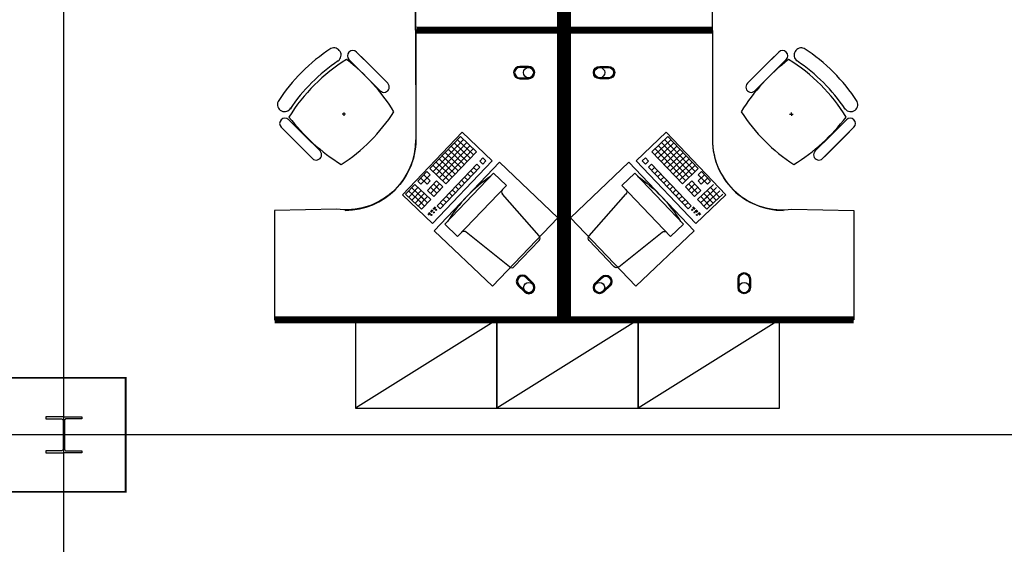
# Model space of a CAD drawing. Header units: millimetres. Extents: x -312551 to 250764, y -35891 to 59426.
# Tile 302 of 316: x 141333 to 146907, y 43389 to 46361. Entities that reach past the tile are written whole.
import ezdxf

# ---------------------------------------------------------------- set-up
doc = ezdxf.new("R2010")
doc.units = ezdxf.units.MM
doc.header["$LTSCALE"] = 2.5
for name, color, linetype in [('FO-00 - FURN$0$FURNITURE', 22, 'Continuous'), ('FO-00 - FURN$0$SP-01$0$FIT-OUT$0$FURNITURE', 22, 'Continuous'), ('NF-AS BUILT', 7, 'Continuous'), ('NF-GRIDS', 252, 'Continuous'), ('NF-Steel columns', 6, 'Continuous')]:
    doc.layers.add(name, color=color, linetype=linetype)

# ---------------------------------------------------------------- blocks, each defined once
blk = doc.blocks.new('FO-00 - FURN$0$SP-01$0$FIT-OUT$0$PC')
at = {"layer": 'FO-00 - FURN$0$SP-01$0$FIT-OUT$0$FURNITURE', "linetype": 'Continuous'}
for p, q in [((241.8, -93.1), (98, -236.8)), ((268.8, -92), (509.4, -294.6)), ((96.9, -263.9), (299.5, -504.5))]:
    blk.add_line(p, q, dxfattribs=at)
blk.add_lwpolyline([(276, -553.9), (346.7, -624.6), (629.5, -341.8), (558.8, -271)], close=True, dxfattribs=at)
for centre, radius, start, end in [((255.9, -107.2), 20, 49.8991, 135), ((112.2, -251), 20, 135, 220.1009), ((522.3, -279.3), 20, 229.8991, 315), ((-109.9, 114.8), 864, 303.1779, 326.8221), ((284.2, -517.4), 20, 315, 40.1009)]:
    blk.add_arc(centre, radius, start, end, dxfattribs=at)
blk = doc.blocks.new('FO-00 - FURN$0$cab-800')
at = {"layer": 'FO-00 - FURN$0$FURNITURE', "color": 9}
blk.add_line((0, 0), (800, 500), dxfattribs=at)
at = {"layer": 'FO-00 - FURN$0$FURNITURE'}
blk.add_lwpolyline([(0, 0), (800, 0), (800, 500), (0, 500)], close=True, dxfattribs=at)
blk = doc.blocks.new('A$C460568ED')
at = {"layer": 'FO-00 - FURN$0$FURNITURE', "rotation": 177.6335556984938}
for p in [(820, 565.6), (1619.3, 532.6), (2418.6, 499.6)]:
    blk.add_blockref('FO-00 - FURN$0$cab-800', p, dxfattribs=at)

msp = doc.modelspace()

# ---------------------------------------------------------------- linework, layer by layer
at = {"layer": 'FO-00 - FURN$0$FURNITURE'}
for p, q in [((143575.5, 46320.5, 0), (143575.6, 46920.5, 0)), ((145254.6, 46320.5, 0), (145254.6, 46920.5, 0)), ((143575.5, 46280.7, 0), (143575.6, 45680.7, 0)), ((145254.6, 46280.7, 0), (145254.6, 45680.7, 0)), ((143239.2, 46177.5, 0), (143327.8, 46088.9, 0)), ((145630, 46177.5, 0), (145541.4, 46088.9, 0)), ((143135.2, 46127.1, 0), (143135.3, 46127, 0)), ((143196.8, 46135, 0), (143285.4, 46046.4, 0)), ((143364.2, 45967.6, 0), (143222.8, 46109, 0)), ((143406.7, 46010, 0), (143265.2, 46151.4, 0)), ((145462.6, 46010, 0), (145604, 46151.4, 0)), ((145505, 45967.6, 0), (145646.4, 46109, 0)), ((145672.5, 46135, 0), (145583.9, 46046.4, 0)), ((145734, 46127.1, 0), (145734, 46127, 0)), ((143374, 45957.8, 0), (143285.4, 46046.4, 0)), ((143416.4, 46000.3, 0), (143327.8, 46088.9, 0)), ((145452.8, 46000.3, 0), (145541.4, 46088.9, 0)), ((145495.3, 45957.8, 0), (145583.9, 46046.4, 0)), ((143177.8, 45825.6, 0), (143157.8, 45824.6, 0)), ((143168.3, 45835.1, 0), (143167.3, 45815.1, 0)), ((145691.5, 45825.6, 0), (145711.5, 45824.6, 0)), ((145701, 45835.1, 0), (145702, 45815.1, 0)), ((142855.8, 45794.1, 0), (142944.4, 45705.5, 0)), ((146013.4, 45794.1, 0), (145924.8, 45705.5, 0)), ((142813.4, 45751.7, 0), (142902, 45663.1, 0)), ((142980.9, 45584.2, 0), (142839.5, 45725.6, 0)), ((143499.7, 45369.4, 0), (143838, 45723.9, 0)), ((143838, 45723.9, 0), (144008, 45561.6, 0)), ((143838, 45723.9, 0), (144008, 45561.6, 0)), ((143838, 45723.9, 0), (144008, 45561.6, 0)), ((144992.2, 45723.9, 0), (144822.2, 45561.6, 0)), ((144992.2, 45723.9, 0), (144822.2, 45561.6, 0)), ((144992.2, 45723.9, 0), (144822.2, 45561.6, 0)), ((145330.5, 45369.4, 0), (144992.2, 45723.9, 0)), ((145888.4, 45584.2, 0), (146029.8, 45725.6, 0)), ((146055.8, 45751.7, 0), (145967.2, 45663.1, 0)), ((142990.6, 45574.5, 0), (142902, 45663.1, 0)), ((143033, 45616.9, 0), (142944.4, 45705.5, 0)), ((143827.9, 45698.9, 0), (143655.3, 45518, 0)), ((143846, 45681.6, 0), (143673.4, 45500.7, 0)), ((143864.1, 45664.3, 0), (143691.5, 45483.5, 0)), ((143793.4, 45662.7, 0), (143883.9, 45576.4, 0)), ((143810.7, 45680.8, 0), (143901.1, 45594.5, 0)), ((143827.9, 45698.9, 0), (143918.4, 45612.6, 0)), ((143827.9, 45698.9, 0), (143918.4, 45612.6, 0)), ((143827.9, 45698.9, 0), (143918.4, 45612.6, 0)), ((145002.2, 45698.9, 0), (144911.8, 45612.6, 0)), ((145002.2, 45698.9, 0), (144911.8, 45612.6, 0)), ((145002.2, 45698.9, 0), (144911.8, 45612.6, 0)), ((145019.5, 45680.8, 0), (144929.1, 45594.5, 0)), ((145036.8, 45662.7, 0), (144946.3, 45576.4, 0)), ((144966.1, 45664.3, 0), (145138.7, 45483.5, 0)), ((144984.2, 45681.6, 0), (145156.7, 45500.7, 0)), ((145002.2, 45698.9, 0), (145174.8, 45518, 0)), ((145836.2, 45616.9, 0), (145924.8, 45705.5, 0)), ((145878.6, 45574.5, 0), (145967.2, 45663.1, 0)), ((143882.2, 45647.1, 0), (143709.6, 45466.2, 0)), ((143900.3, 45629.8, 0), (143727.7, 45449, 0)), ((143741.6, 45608.4, 0), (143832.1, 45522.1, 0)), ((143918.4, 45612.6, 0), (143745.8, 45431.7, 0)), ((143758.9, 45626.5, 0), (143849.3, 45540.2, 0)), ((143776.2, 45644.6, 0), (143866.6, 45558.3, 0)), ((144911.8, 45612.6, 0), (145084.4, 45431.7, 0)), ((144929.9, 45629.8, 0), (145102.5, 45449, 0)), ((144948, 45647.1, 0), (145120.6, 45466.2, 0)), ((145054, 45644.6, 0), (144963.6, 45558.3, 0)), ((145071.3, 45626.5, 0), (144980.8, 45540.2, 0)), ((145088.5, 45608.4, 0), (144998.1, 45522.1, 0)), ((144008, 45561.6, 0), (143669.7, 45207.1, 0)), ((143689.9, 45554.2, 0), (143780.3, 45467.9, 0)), ((143920, 45541.9, 0), (143695.7, 45306.7, 0)), ((143707.1, 45572.3, 0), (143797.6, 45486, 0)), ((143724.4, 45590.3, 0), (143814.8, 45504, 0)), ((143920, 45541.9, 0), (143938.1, 45524.6, 0)), ((143954.5, 45578, 0), (143937.3, 45560, 0)), ((143937.3, 45560, 0), (143955.4, 45542.7, 0)), ((143954.5, 45578, 0), (143972.6, 45560.8, 0)), ((143954.5, 45578, 0), (143972.6, 45560.8, 0)), ((143954.5, 45578, 0), (143972.6, 45560.8, 0)), ((143972.6, 45560.8, 0), (143955.4, 45542.7, 0)), ((144822.2, 45561.6, 0), (145160.5, 45207.1, 0)), ((144875.6, 45578, 0), (144857.5, 45560.8, 0)), ((144875.6, 45578, 0), (144857.5, 45560.8, 0)), ((144875.6, 45578, 0), (144857.5, 45560.8, 0)), ((144857.5, 45560.8, 0), (144874.8, 45542.7, 0)), ((144892.9, 45560, 0), (144874.8, 45542.7, 0)), ((144875.6, 45578, 0), (144892.9, 45560, 0)), ((144910.2, 45541.9, 0), (144892.1, 45524.6, 0)), ((144910.2, 45541.9, 0), (145134.5, 45306.7, 0)), ((145105.8, 45590.3, 0), (145015.4, 45504, 0)), ((145123.1, 45572.3, 0), (145032.6, 45486, 0)), ((145140.3, 45554.2, 0), (145049.9, 45467.9, 0)), ((143638.1, 45499.9, 0), (143586.3, 45445.7, 0)), ((143638.1, 45499.9, 0), (143656.2, 45482.7, 0)), ((143655.3, 45518, 0), (143745.8, 45431.7, 0)), ((143672.6, 45536.1, 0), (143763, 45449.8, 0)), ((143938.1, 45524.6, 0), (143713.7, 45289.5, 0)), ((143868.2, 45487.6, 0), (143886.3, 45470.4, 0)), ((143885.5, 45505.7, 0), (143903.6, 45488.4, 0)), ((143902.8, 45523.8, 0), (143920.9, 45506.5, 0)), ((144892.1, 45524.6, 0), (145116.4, 45289.5, 0)), ((144927.4, 45523.8, 0), (144909.3, 45506.5, 0)), ((144944.7, 45505.7, 0), (144926.6, 45488.4, 0)), ((144961.9, 45487.6, 0), (144943.8, 45470.4, 0)), ((145157.6, 45536.1, 0), (145067.1, 45449.8, 0)), ((145174.8, 45518, 0), (145084.4, 45431.7, 0)), ((145192.1, 45499.9, 0), (145174, 45482.7, 0)), ((145192.1, 45499.9, 0), (145243.9, 45445.7, 0)), ((143586.3, 45445.7, 0), (143604.4, 45428.4, 0)), ((143603.6, 45463.7, 0), (143639.7, 45429.2, 0)), ((143656.2, 45482.7, 0), (143604.4, 45428.4, 0)), ((143620.8, 45481.8, 0), (143657, 45447.3, 0)), ((143657, 45447.3, 0), (143639.7, 45429.2, 0)), ((143692.3, 45448.1, 0), (143640.6, 45393.9, 0)), ((143710.4, 45430.9, 0), (143658.7, 45376.6, 0)), ((143692.3, 45448.1, 0), (143728.5, 45413.6, 0)), ((143816.5, 45433.4, 0), (143834.6, 45416.1, 0)), ((143833.7, 45451.4, 0), (143851.8, 45434.2, 0)), ((143851, 45469.5, 0), (143869.1, 45452.3, 0)), ((144979.2, 45469.5, 0), (144961.1, 45452.3, 0)), ((144996.4, 45451.4, 0), (144978.4, 45434.2, 0)), ((145013.7, 45433.4, 0), (144995.6, 45416.1, 0)), ((145137.8, 45448.1, 0), (145101.7, 45413.6, 0)), ((145119.7, 45430.9, 0), (145171.5, 45376.6, 0)), ((145137.8, 45448.1, 0), (145189.6, 45393.9, 0)), ((145209.4, 45481.8, 0), (145173.2, 45447.3, 0)), ((145173.2, 45447.3, 0), (145190.4, 45429.2, 0)), ((145174, 45482.7, 0), (145225.8, 45428.4, 0)), ((145226.6, 45463.7, 0), (145190.4, 45429.2, 0)), ((145243.9, 45445.7, 0), (145225.8, 45428.4, 0)), ((143569.1, 45427.6, 0), (143517.3, 45373.3, 0)), ((143534.5, 45391.4, 0), (143606.9, 45322.4, 0)), ((143587.1, 45410.3, 0), (143535.4, 45356, 0)), ((143551.8, 45409.5, 0), (143624.1, 45340.4, 0)), ((143605.2, 45393, 0), (143553.4, 45338.8, 0)), ((143569.1, 45427.6, 0), (143659.5, 45341.3, 0)), ((143623.3, 45375.8, 0), (143571.5, 45321.5, 0)), ((143623.3, 45375.8, 0), (143571.5, 45321.5, 0)), ((143640.6, 45393.9, 0), (143676.7, 45359.4, 0)), ((143657.8, 45412, 0), (143694, 45377.4, 0)), ((143675.1, 45430, 0), (143711.3, 45395.5, 0)), ((143728.5, 45413.6, 0), (143676.7, 45359.4, 0)), ((143764.7, 45379.1, 0), (143782.8, 45361.8, 0)), ((143782, 45397.2, 0), (143800, 45379.9, 0)), ((143799.2, 45415.3, 0), (143817.3, 45398, 0)), ((145031, 45415.3, 0), (145012.9, 45398, 0)), ((145048.2, 45397.2, 0), (145030.1, 45379.9, 0)), ((145065.5, 45379.1, 0), (145047.4, 45361.8, 0)), ((145101.7, 45413.6, 0), (145153.4, 45359.4, 0)), ((145155.1, 45430, 0), (145118.9, 45395.5, 0)), ((145172.4, 45412, 0), (145136.2, 45377.4, 0)), ((145189.6, 45393.9, 0), (145153.4, 45359.4, 0)), ((145261.1, 45427.6, 0), (145170.7, 45341.3, 0)), ((145278.4, 45409.5, 0), (145206, 45340.4, 0)), ((145206.9, 45375.8, 0), (145258.6, 45321.5, 0)), ((145206.9, 45375.8, 0), (145258.6, 45321.5, 0)), ((145295.6, 45391.4, 0), (145223.3, 45322.4, 0)), ((145225, 45393, 0), (145276.7, 45338.8, 0)), ((145243, 45410.3, 0), (145294.8, 45356, 0)), ((143669.7, 45207.1, 0), (143499.7, 45369.4, 0)), ((143517.3, 45373.3, 0), (143589.6, 45304.3, 0)), ((143571.5, 45321.5, 0), (143607.7, 45287, 0)), ((143588.8, 45339.6, 0), (143625, 45305.1, 0)), ((143641.4, 45358.5, 0), (143589.6, 45304.3, 0)), ((143641.4, 45358.5, 0), (143589.6, 45304.3, 0)), ((143606.1, 45357.7, 0), (143642.2, 45323.2, 0)), ((143659.5, 45341.3, 0), (143607.7, 45287, 0)), ((143712.9, 45324.8, 0), (143731, 45307.6, 0)), ((143730.2, 45342.9, 0), (143748.3, 45325.7, 0)), ((143747.4, 45361, 0), (143765.5, 45343.7, 0)), ((145082.7, 45361, 0), (145064.7, 45343.7, 0)), ((145100, 45342.9, 0), (145081.9, 45325.7, 0)), ((145117.3, 45324.8, 0), (145099.2, 45307.6, 0)), ((145160.5, 45207.1, 0), (145330.5, 45369.4, 0)), ((145170.7, 45341.3, 0), (145222.5, 45287, 0)), ((145224.1, 45357.7, 0), (145188, 45323.2, 0)), ((145188.8, 45358.5, 0), (145240.6, 45304.3, 0)), ((145188.8, 45358.5, 0), (145240.6, 45304.3, 0)), ((145241.4, 45339.6, 0), (145205.2, 45305.1, 0)), ((145258.6, 45321.5, 0), (145222.5, 45287, 0)), ((145312.9, 45373.3, 0), (145240.6, 45304.3, 0)), ((143653.4, 45268.7, 0), (143643, 45257.7, 0)), ((143654.9, 45267.3, 0), (143644.4, 45256.3, 0)), ((143656.3, 45265.9, 0), (143645.9, 45255, 0)), ((143657.8, 45264.5, 0), (143647.3, 45253.6, 0)), ((143668, 45284, 0), (143658.4, 45273.9, 0)), ((143669.5, 45282.6, 0), (143659.9, 45272.5, 0)), ((143670.9, 45281.2, 0), (143661.3, 45271.2, 0)), ((143672.4, 45279.8, 0), (143662.8, 45269.8, 0)), ((143684, 45301.1, 0), (143673, 45289.5, 0)), ((143685.5, 45299.7, 0), (143674.5, 45288.1, 0)), ((143686.9, 45298.3, 0), (143675.9, 45286.8, 0)), ((143688.4, 45296.9, 0), (143677.3, 45285.4, 0)), ((143695.7, 45306.7, 0), (143713.7, 45289.5, 0)), ((145134.5, 45306.7, 0), (145116.4, 45289.5, 0)), ((145141.8, 45296.9, 0), (145152.8, 45285.4, 0)), ((145143.3, 45298.3, 0), (145154.3, 45286.8, 0)), ((145144.7, 45299.7, 0), (145155.7, 45288.1, 0)), ((145146.2, 45301.1, 0), (145157.2, 45289.5, 0)), ((145157.8, 45279.8, 0), (145167.4, 45269.8, 0)), ((145159.3, 45281.2, 0), (145168.9, 45271.2, 0)), ((145160.7, 45282.6, 0), (145170.3, 45272.5, 0)), ((145162.2, 45284, 0), (145171.8, 45273.9, 0)), ((145172.4, 45264.5, 0), (145182.9, 45253.6, 0)), ((145173.9, 45265.9, 0), (145184.3, 45255, 0)), ((145175.3, 45267.3, 0), (145185.8, 45256.3, 0)), ((145176.8, 45268.7, 0), (145187.2, 45257.7, 0))]:
    msp.add_line(p, q, dxfattribs=at)
at = {"layer": 'FO-00 - FURN$0$FURNITURE', "extrusion": (6.58823e-06, -1.6454e-07, 1)}
msp.add_line((144144.5, 46301.4, 0), (143574.5, 46301.5, 0), dxfattribs=at)
at = {"layer": 'FO-00 - FURN$0$FURNITURE', "extrusion": (6.58823e-06, 1.6454e-07, 1)}
msp.add_line((144144.5, 46299.7, 0), (143574.5, 46299.6, 0), dxfattribs=at)
at = {"layer": 'FO-00 - FURN$0$FURNITURE', "extrusion": (-6.58823e-06, -1.6454e-07, 1)}
msp.add_line((144685.7, 46301.4, 0), (145255.7, 46301.5, 0), dxfattribs=at)
at = {"layer": 'FO-00 - FURN$0$FURNITURE', "extrusion": (-6.58823e-06, 1.6454e-07, 1)}
msp.add_line((144685.7, 46299.7, 0), (145255.7, 46299.6, 0), dxfattribs=at)
at = {"layer": 'FO-00 - FURN$0$FURNITURE', "const_width": 40, "elevation": 0}
for points in [[(142775.6, 47940.5), (144395.6, 47940.5), (144395.5, 46300.6), (143577.8, 46300.6)], [(146054.6, 47940.5), (144434.6, 47940.5), (144434.6, 46300.6), (145252.4, 46300.6)], [(142775.6, 44660.7), (144395.6, 44660.7), (144395.5, 46300.6), (143577.8, 46300.6)], [(146054.6, 44660.7), (144434.6, 44660.7), (144434.6, 46300.6), (145252.4, 46300.6)]]:
    msp.add_lwpolyline(points, dxfattribs=at)
at = {"layer": 'FO-00 - FURN$0$FURNITURE', "elevation": 0}
for points in [[(143574.3, 46301.4), (143575.6, 46920.5, 0.455459), (143125.6, 47313.5), (142775.6, 47320.5), (142775.6, 47940.5), (144395.6, 47940.5), (144395.5, 46300.6)], [(145255.9, 46301.4), (145254.6, 46920.5, -0.455459), (145704.6, 47313.5), (146054.6, 47320.5), (146054.6, 47940.5), (144434.6, 47940.5), (144434.6, 46300.6)], [(143574.3, 46299.7), (143575.6, 45680.7, -0.455459), (143125.6, 45287.6), (142775.6, 45280.7), (142775.6, 44660.7), (144395.6, 44660.7), (144395.5, 46300.6)], [(145255.9, 46299.7), (145254.6, 45680.7, 0.455459), (145704.6, 45287.6), (146054.6, 45280.7), (146054.6, 44660.7), (144434.6, 44660.7), (144434.6, 46300.6)], [(144163.8, 46095.7, 1), (144163.8, 46025.7), (144213.8, 46025.7, 1), (144213.8, 46095.7)], [(144163.8, 46089.7, 1), (144163.8, 46031.7), (144213.8, 46031.7, 1), (144213.8, 46089.7)], [(144666.3, 46095.7, -1), (144666.3, 46025.7), (144616.3, 46025.7, -1), (144616.3, 46095.7)], [(144666.3, 46089.7, -1), (144666.3, 46031.7), (144616.3, 46031.7, -1), (144616.3, 46089.7)], [(144204, 44903.4, 1), (144154.5, 44853.9), (144189.9, 44818.6, 1), (144239.4, 44868.1)], [(144199.8, 44899.2, 1), (144158.8, 44858.2), (144194.1, 44822.8, 1), (144235.1, 44863.8)], [(144626.2, 44903.4, -1), (144675.7, 44853.9), (144640.3, 44818.6, -1), (144590.8, 44868.1)], [(144630.4, 44899.2, -1), (144671.4, 44858.2), (144636.1, 44822.8, -1), (144595, 44863.8)], [(145399.6, 44893.2, -1), (145469.6, 44893.2), (145469.6, 44843.2, -1), (145399.6, 44843.2)], [(145405.6, 44893.2, -1), (145463.6, 44893.2), (145463.6, 44843.2, -1), (145405.6, 44843.2)]]:
    msp.add_lwpolyline(points, format="xyb", close=True, dxfattribs=at)
for points in [[(144049.5, 45553.1), (143679.4, 45165.3), (144009.3, 44850.5), (144379.4, 45238.3)], [(144780.7, 45553.1), (145150.7, 45165.3), (144820.8, 44850.5), (144450.8, 45238.3)]]:
    msp.add_lwpolyline(points, close=True, dxfattribs=at)
at = {"layer": 'FO-00 - FURN$0$FURNITURE'}
for centre, radius in [((144213.8, 46060.7, 0), 29), ((144616.3, 46060.7, 0), 29), ((143677.1, 45269.2, 0), 3), ((143690.9, 45283.7, 0), 3), ((145139.3, 45283.7, 0), 3), ((145153.1, 45269.2, 0), 3), ((143663.3, 45254.7, 0), 3), ((145166.9, 45254.7, 0), 3), ((144214.6, 44843.3, 0), 29), ((144615.6, 44843.3, 0), 29), ((145434.6, 44843.2, 0), 29)]:
    msp.add_circle(centre, radius, dxfattribs=at)
for centre, radius, start, end in [((143636.3, 45356.1, 0), 1000, 122.7873, 147.213), ((143111.9, 46160.2, 0), 40.4, 305.2098, 115.0684), ((143218, 46156.2, 0), 30, 45.0002, 225.0002), ((145651.3, 46156.2, 0), 30, 314.9998, 134.9998), ((145757.4, 46160.2, 0), 40.4, 64.9316, 234.7902), ((145233, 45356.1, 0), 1000, 32.787, 57.2127), ((143707.6, 45283.2, 0), 1000, 121.6104, 148.2587), ((143693.6, 45297.3, 0), 1000, 123.9367, 146.1444), ((142496.3, 45241.1, 0), 1127.4, 32.0604, 52.4457), ((146372.9, 45241.1, 0), 1127.4, 127.5543, 147.9396), ((145161.6, 45283.2, 0), 1000, 31.7413, 58.3896), ((145175.7, 45297.3, 0), 1000, 33.8556, 56.0633), ((143395.2, 45979, 0), 30, 225.0002, 45.0002), ((145474.1, 45979, 0), 30, 134.9998, 314.9998), ((142832.2, 45880.5, 0), 40.4, 154.932, 331.9801), ((146037, 45880.5, 0), 40.4, 208.0199, 25.068), ((142610.6, 46380.3, 0), 1000, 302.8675, 327.2662), ((146258.6, 46380.3, 0), 1000, 212.7338, 237.1325), ((142834.6, 45772.9, 0), 30, 45.0002, 225.0002), ((143751.3, 46496.1, 0), 1127.4, 217.5276, 237.9656), ((145117.9, 46496.1, 0), 1127.4, 302.0344, 322.4724), ((146034.6, 45772.9, 0), 30, 314.9998, 134.9998), ((143175.6, 45680.7, 0), 400, 270.0002, 0.0002), ((145654.6, 45680.7, 0), 400, 179.9998, 269.9998), ((143011.8, 45595.7, 0), 30, 225.0002, 45.0002), ((145857.4, 45595.7, 0), 30, 134.9998, 314.9998)]:
    msp.add_arc(centre, radius, start, end, dxfattribs=at)
at = {"layer": 'NF-AS BUILT', "const_width": 10}
msp.add_lwpolyline([(141232.8, 44332), (141932.8, 44332), (141932.8, 43687), (141232.8, 43687)], close=True, dxfattribs=at)
at = {"layer": 'NF-GRIDS'}
for p, q in [((141582.8, -27784), (141582.8, 58409.3)), ((164549.8, 44009.5), (84521.8, 44009.5))]:
    msp.add_line(p, q, dxfattribs=at)
at = {"layer": 'NF-Steel columns', "color": 2}
for points in [[(141582.8, 44111.1), (141481.2, 44111.1), (141481.2, 44100.1), (141568.4, 44100.1, -0.414214), (141579.1, 44089.4), (141579.1, 43929.6, -0.414214), (141568.4, 43918.9), (141481.2, 43918.9), (141481.2, 43907.9), (141582.8, 43907.9)], [(141582.8, 44111.1), (141684.4, 44111.1), (141684.4, 44100.1), (141597.1, 44100.1, 0.414214), (141586.4, 44089.4), (141586.4, 43929.6, 0.414214), (141597.1, 43918.9), (141684.4, 43918.9), (141684.4, 43907.9), (141582.8, 43907.9)]]:
    msp.add_lwpolyline(points, format="xyb", dxfattribs=at)

# ---------------------------------------------------------------- block references
at = {"ltscale": 500000, "rotation": 2.366444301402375}
msp.add_blockref('A$C460568ED', (143238.7, 44061.6, 0), dxfattribs=at)
at = {"layer": 'FO-00 - FURN$0$FURNITURE', "rotation": 181.3405219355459}
msp.add_blockref('FO-00 - FURN$0$SP-01$0$FIT-OUT$0$PC', (144377, 44874.9, 0), dxfattribs=at)
at = {"layer": 'FO-00 - FURN$0$FURNITURE', "extrusion": (2.60602e-30, 6.3055e-29, -1), "zscale": -1, "rotation": 181.3405219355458}
msp.add_blockref('FO-00 - FURN$0$SP-01$0$FIT-OUT$0$PC', (-144453.2, 44874.9, 0), dxfattribs=at)

doc.saveas('drawing.dxf')
